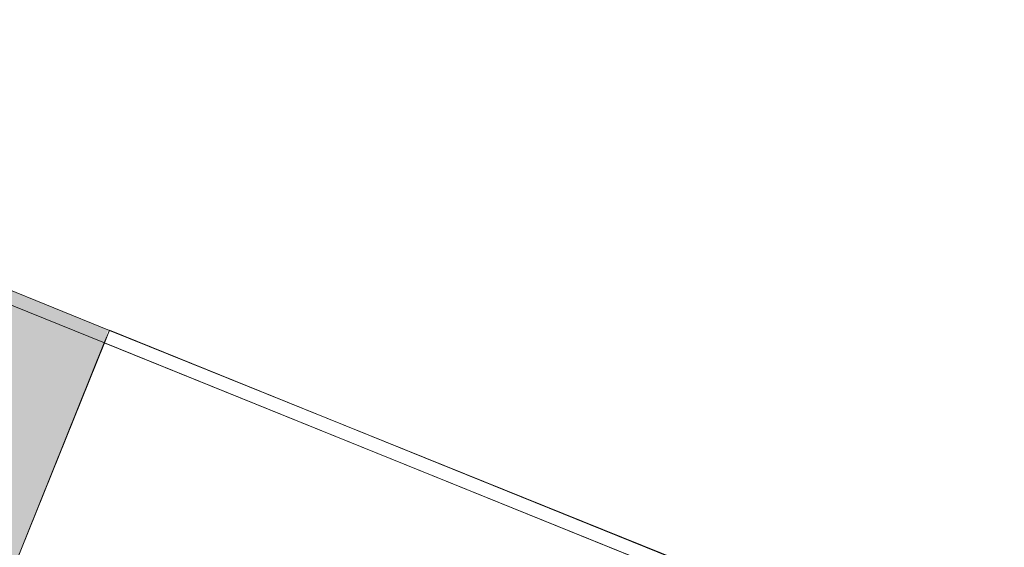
# Model space of a CAD drawing. Header units: millimetres. Extents: x -526411 to -400573, y 47353 to 130199.
# Tile 472 of 543: x -467010 to -466178, y 116015 to 116460. Entities that reach past the tile are written whole.
import ezdxf

# ---------------------------------------------------------------- set-up
doc = ezdxf.new("R2010")
doc.units = ezdxf.units.MM
for name, color, linetype, lineweight in [('A-DETL-THIN', 151, 'Continuous', 18), ('I-FURN', 30, 'Continuous', 18), ('Q-CASE', 31, 'Continuous', 18)]:
    doc.layers.add(name, color=color, linetype=linetype, lineweight=lineweight)

# ---------------------------------------------------------------- blocks, each defined once
blk = doc.blocks.new('LWP-2-hoek - LWP-2-hoek sec-3271760-3e Verdieping - Percelen telling LI')
at = {"layer": 'I-FURN'}
for points in [[(2199.9, 597.96), (2198.72, 609.41), (1500, 609.41), (1500, 597.96), (2047.26, 597.96)], [(2200, 220), (2200, 597.96), (1500, 597.96), (1500, 220), (2199.96, 220)]]:
    blk.add_hatch(color=122, dxfattribs=at).paths.add_polyline_path(points, flags=0)
for p, q in [((2200, 609.41), (1500, 609.41)), ((2200, 609.41), (2200, 606.51)), ((2200, 606.51), (2200, 597.96)), ((2200, 597.96), (1500, 597.96)), ((2200, 597.96), (2200, 220))]:
    blk.add_line(p, q, dxfattribs=at)
blk = doc.blocks.new('80_deel bank mashli - 80_deel bank mashli-3343641-3e Verdieping - Percelen telling LI')
at = {"layer": 'Q-CASE'}
for p, q in [((751.12, -220), (751.12, -597.96)), ((0, -597.96), (751.12, -597.96)), ((751.12, -597.96), (751.12, -606.51)), ((751.12, -606.51), (751.12, -609.41)), ((0, -609.41), (751.12, -609.41))]:
    blk.add_line(p, q, dxfattribs=at)

msp = doc.modelspace()

# ---------------------------------------------------------------- linework, layer by layer
at = {"layer": 'A-DETL-THIN'}
for p, q in [((-466933.83, 116197.93), (-466237.45, 115917.23)), ((-466938.12, 116187.3), (-466177.83, 115880.13))]:
    msp.add_line(p, q, dxfattribs=at)

# ---------------------------------------------------------------- block references
at = {"layer": 'I-FURN', "rotation": 338.0008379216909}
msp.add_blockref('LWP-2-hoek - LWP-2-hoek sec-3271760-3e Verdieping - Percelen telling LI', (-469201.93, 116456.99), dxfattribs=at)
at = {"layer": 'Q-CASE', "rotation": 158.0107271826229}
msp.add_blockref('80_deel bank mashli - 80_deel bank mashli-3343641-3e Verdieping - Percelen telling LI', (-466465.64, 115351.64), dxfattribs=at)

doc.saveas('drawing.dxf')
